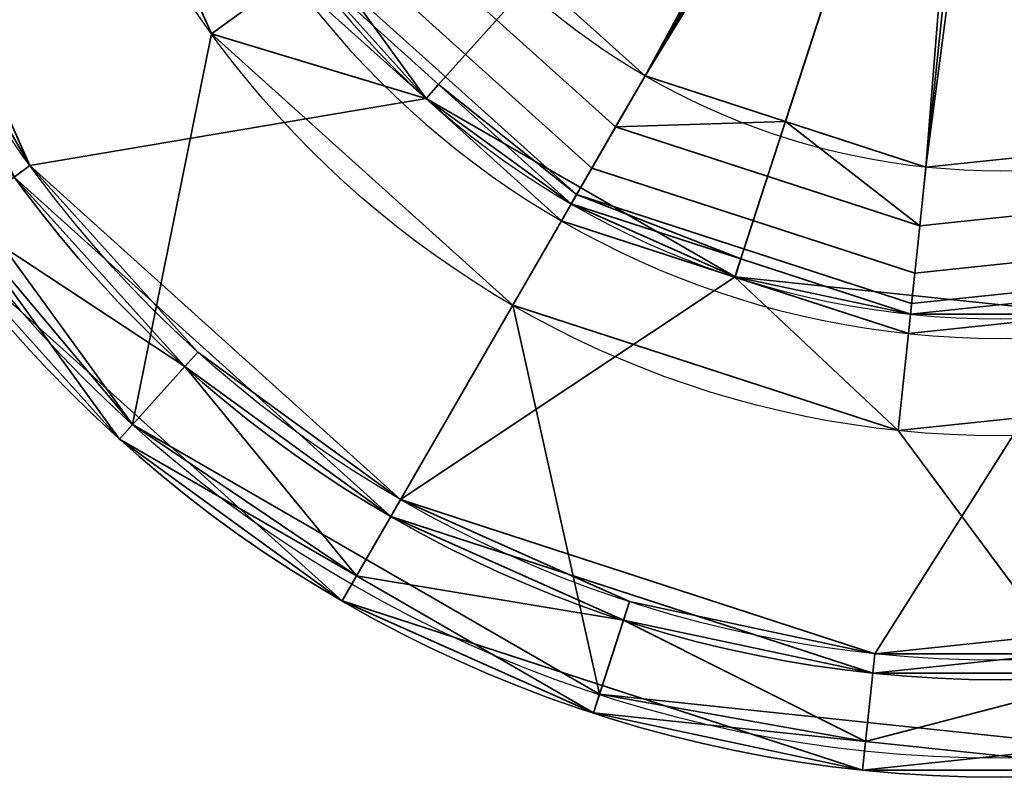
# Model space of a CAD drawing. Header units: millimetres. Extents: x -490 to 6690, y -115 to 132.
# Tile 346 of 656: x 1878.22 to 1883.27, y -42.14 to -38.26. Entities that reach past the tile are written whole.
import ezdxf

# ---------------------------------------------------------------- set-up
doc = ezdxf.new("R2010")
doc.units = ezdxf.units.MM
doc.layers.add('151', color=7, linetype='Continuous', true_color=0xffffff)

# ---------------------------------------------------------------- blocks, each defined once
blk = doc.blocks.new('UG_SURFACE_010')
at = {"layer": '151', "color": 252, "linetype": 'Continuous', "lineweight": 35}
for points in [[(1877.1366, -36.6907, 324), (1878.1936, -39.0649, 324), (1880.125, -40.8039, 324), (1883.25, -35.3913, 324)], [(1880.3047, -38.6623, 319), (1879.6095, -38.0363, 319), (1883.25, -35.3913, 320.2058)], [(1880.125, -40.8039, 324), (1882.5967, -41.607, 324), (1885.1813, -41.3354, 324), (1883.25, -35.3913, 324)], [(1883.25, -35.3913, 320.2058), (1881, -39.2884, 319), (1880.3047, -38.6623, 319)], [(1881.8898, -39.5775, 319), (1881, -39.2884, 319), (1883.25, -35.3913, 320.2058)], [(1883.25, -35.3913, 320.2058), (1882.7796, -39.8666, 319), (1881.8898, -39.5775, 319)], [(1883.7101, -39.7688, 319), (1882.7796, -39.8666, 319), (1883.25, -35.3913, 320.2058)], [(1885.1813, -41.3354, 324), (1887.4321, -40.0359, 324), (1888.9596, -37.9334, 324), (1883.25, -35.3913, 324)], [(1883.25, -35.3913, 320.2058), (1886.2611, -38.7354, 319), (1885.4508, -39.2032, 319)], [(1883.25, -35.3913, 320.2058), (1884.6406, -39.671, 319), (1883.7101, -39.7688, 319)], [(1885.4508, -39.2032, 319), (1884.6406, -39.671, 319), (1883.25, -35.3913, 320.2058)], [(1886.811, -37.9785, 319), (1886.2611, -38.7354, 319), (1883.25, -35.3913, 320.2058)], [(1878.8003, -40.3332, 298), (1877.175, -38.0961, 298), (1878.3593, -36.4308, 298), (1879.2049, -38.3302, 298)], [(1879.2288, -37.1816, 298.5), (1879.6095, -38.0363, 298.5), (1879.2049, -38.3302, 298), (1878.3593, -36.4308, 298)], [(1879.2049, -38.3302, 298), (1879.6095, -38.0363, 298.5), (1880.3047, -38.6623, 298.5)], [(1879.6095, -38.0363, 319), (1880.3047, -38.6623, 319), (1880.3047, -38.6623, 298.5), (1879.6095, -38.0363, 298.5)], [(1877.9085, -39.2721, 298.1), (1877.0835, -38.1367, 298.1), (1877.175, -38.0961, 298), (1878.8003, -40.3332, 298)], [(1879.2049, -38.3302, 298), (1880.7499, -39.7214, 298), (1881.1951, -41.7158, 298), (1878.8003, -40.3332, 298)], [(1880.3047, -38.6623, 298.5), (1881, -39.2884, 298.5), (1880.7499, -39.7214, 298), (1879.2049, -38.3302, 298)], [(1881, -39.2884, 298.5), (1880.3047, -38.6623, 298.5), (1880.3047, -38.6623, 319), (1881, -39.2884, 319)], [(1877.7891, -39.3588, 323.5), (1879.8749, -41.2369, 323.5), (1880.125, -40.8039, 324), (1878.1936, -39.0649, 324)], [(1877.7891, -39.3588, 323.5), (1877.9085, -39.2721, 298.1), (1878.7334, -40.4075, 298.1)], [(1878.8003, -40.3332, 298), (1878.7334, -40.4075, 298.1), (1877.9085, -39.2721, 298.1)], [(1882.7274, -40.3639, 298), (1880.7499, -39.7214, 298), (1881, -39.2884, 298.5), (1881.8898, -39.5775, 298.5)], [(1881, -39.2884, 319), (1881.8898, -39.5775, 319), (1881.8898, -39.5775, 298.5), (1881, -39.2884, 298.5)], [(1878.7334, -40.4075, 298.1), (1879.8749, -41.2369, 323.5), (1877.7891, -39.3588, 323.5)], [(1881.8898, -39.5775, 298.5), (1882.7796, -39.8666, 298.5), (1882.7274, -40.3639, 298)], [(1882.7796, -39.8666, 298.5), (1881.8898, -39.5775, 298.5), (1881.8898, -39.5775, 319), (1882.7796, -39.8666, 319)], [(1880.7499, -39.7214, 298), (1882.7274, -40.3639, 298), (1883.9451, -42.0048, 298), (1881.1951, -41.7158, 298)], [(1884.7951, -40.1465, 298), (1882.7274, -40.3639, 298), (1882.7796, -39.8666, 298.5), (1883.7101, -39.7688, 298.5)], [(1882.7796, -39.8666, 319), (1883.7101, -39.7688, 319), (1883.7101, -39.7688, 298.5), (1882.7796, -39.8666, 298.5)], [(1883.9451, -42.0048, 298), (1882.7274, -40.3639, 298), (1884.7951, -40.1465, 298)], [(1879.9487, -41.1092, 298.1), (1878.7334, -40.4075, 298.1), (1878.8003, -40.3332, 298)], [(1878.8003, -40.3332, 298), (1881.1951, -41.7158, 298), (1881.1642, -41.8109, 298.1), (1879.9487, -41.1092, 298.1)], [(1878.7334, -40.4075, 298.1), (1879.9487, -41.1092, 298.1), (1879.8749, -41.2369, 323.5)], [(1879.8749, -41.2369, 323.5), (1882.5444, -42.1043, 323.5), (1882.5967, -41.607, 324), (1880.125, -40.8039, 324)], [(1879.8749, -41.2369, 323.5), (1879.9487, -41.1092, 298.1), (1881.1642, -41.8109, 298.1)], [(1882.5444, -42.1043, 323.5), (1879.8749, -41.2369, 323.5), (1881.1642, -41.8109, 298.1)], [(1882.5444, -42.1043, 323.5), (1885.3359, -41.8109, 323.5), (1885.1813, -41.3354, 324), (1882.5967, -41.607, 324)], [(1882.5599, -41.9576, 298.1), (1881.1642, -41.8109, 298.1), (1881.1951, -41.7158, 298)], [(1881.1951, -41.7158, 298), (1883.9451, -42.0048, 298), (1883.9556, -42.1043, 298.1), (1882.5599, -41.9576, 298.1)], [(1881.1642, -41.8109, 298.1), (1882.5599, -41.9576, 298.1), (1882.5444, -42.1043, 323.5)], [(1885.3359, -41.8109, 323.5), (1882.5444, -42.1043, 323.5), (1883.9556, -42.1043, 298.1)], [(1882.5444, -42.1043, 323.5), (1882.5599, -41.9576, 298.1), (1883.9556, -42.1043, 298.1)]]:
    blk.add_3dface(points, dxfattribs=at)
blk = doc.blocks.new('UG_SURFACE_011')
at = {"layer": '151', "color": 252, "linetype": 'Continuous', "lineweight": 35}
for points in [[(1880.125, -40.8039, 1742), (1878.1936, -39.0649, 1742), (1877.1366, -36.6907, 1742), (1883.25, -35.3913, 1742)], [(1885.1813, -41.3354, 1742), (1882.5967, -41.607, 1742), (1880.125, -40.8039, 1742), (1883.25, -35.3913, 1742)], [(1888.9596, -37.9334, 1742), (1887.4321, -40.0359, 1742), (1885.1813, -41.3354, 1742), (1883.25, -35.3913, 1742)], [(1882.9824, -35.6885, 1799.8), (1880.8659, -38.039, 1798.9894), (1881.4287, -38.5458, 1798.9894)], [(1881.4287, -38.5458, 1798.9894), (1883.1264, -35.7717, 1799.8), (1882.9824, -35.6885, 1799.8)], [(1881.4287, -38.5458, 1798.9894), (1882.149, -38.7798, 1798.9894), (1883.1264, -35.7717, 1799.8)], [(1883.1264, -35.7717, 1799.8), (1882.149, -38.7798, 1798.9894), (1882.8692, -39.0138, 1798.9894)], [(1883.2918, -35.7891, 1799.8), (1883.1264, -35.7717, 1799.8), (1882.8692, -39.0138, 1798.9894)], [(1882.8692, -39.0138, 1798.9894), (1883.6224, -38.9347, 1798.9894), (1883.2918, -35.7891, 1799.8)], [(1877.2343, -36.6699, 1778), (1878.2746, -39.0061, 1778), (1880.3058, -38.6611, 1778), (1879.2304, -37.1809, 1778)], [(1877.6317, -37.8927, 1777), (1878.2746, -39.0061, 1778), (1877.2343, -36.6699, 1778)], [(1879.2304, -37.1809, 1778), (1880.3058, -38.6611, 1778), (1879.6903, -37.9775, 1798.0192)], [(1881.2774, -38.8078, 1798.8577), (1880.0584, -37.7101, 1798.8577), (1879.8617, -37.853, 1798.6346), (1881.1558, -39.0184, 1798.6346)], [(1880.0584, -37.7101, 1798.8577), (1881.2774, -38.8078, 1798.8577), (1881.4287, -38.5458, 1798.9894), (1880.8659, -38.039, 1798.9894)], [(1881.1558, -39.0184, 1798.6346), (1879.8617, -37.853, 1798.6346), (1879.7344, -37.9455, 1798.3446), (1881.0772, -39.1546, 1798.3446)], [(1878.2746, -39.0061, 1777), (1877.6317, -37.8927, 1777), (1877.5403, -37.9334, 1777), (1878.1936, -39.0649, 1777)], [(1877.6317, -37.8927, 1777), (1878.2746, -39.0061, 1777), (1878.2746, -39.0061, 1778)], [(1881.0772, -39.1546, 1798.3446), (1879.7344, -37.9455, 1798.3446), (1879.6903, -37.9775, 1798.0192), (1880.3701, -38.5896, 1798.0192)], [(1880.3058, -38.6611, 1778), (1880.3701, -38.5896, 1798.0192), (1879.6903, -37.9775, 1798.0192)], [(1882.149, -38.7798, 1798.9894), (1881.4287, -38.5458, 1798.9894), (1881.2774, -38.8078, 1798.8577)], [(1881.05, -39.2018, 1798.0192), (1880.3701, -38.5896, 1798.0192), (1880.3058, -38.6611, 1778)], [(1880.3701, -38.5896, 1798.0192), (1881.05, -39.2018, 1798.0192), (1881.0772, -39.1546, 1798.3446)], [(1881.8903, -39.5759, 1778), (1880.3058, -38.6611, 1778), (1878.2746, -39.0061, 1778), (1880.175, -40.7173, 1778)], [(1880.3058, -38.6611, 1778), (1881.8903, -39.5759, 1778), (1881.05, -39.2018, 1798.0192)], [(1882.8377, -39.3147, 1798.8577), (1881.2774, -38.8078, 1798.8577), (1881.1558, -39.0184, 1798.6346), (1882.8123, -39.5565, 1798.6346)], [(1881.2774, -38.8078, 1798.8577), (1882.8377, -39.3147, 1798.8577), (1882.8692, -39.0138, 1798.9894), (1882.149, -38.7798, 1798.9894)], [(1883.6224, -38.9347, 1798.9894), (1882.8692, -39.0138, 1798.9894), (1882.8377, -39.3147, 1798.8577), (1884.469, -39.1432, 1798.8577)], [(1878.1936, -39.0649, 1777), (1879.0679, -40.0359, 1777), (1879.1349, -39.9616, 1777), (1878.2746, -39.0061, 1777)], [(1880.175, -40.7173, 1778), (1878.2746, -39.0061, 1778), (1879.1349, -39.9616, 1777)], [(1878.2746, -39.0061, 1778), (1878.2746, -39.0061, 1777), (1879.1349, -39.9616, 1777)], [(1882.8123, -39.5565, 1798.6346), (1881.1558, -39.0184, 1798.6346), (1881.0772, -39.1546, 1798.3446), (1882.7958, -39.713, 1798.3446)], [(1879.8749, -41.2369, 1742.4999), (1877.7891, -39.3588, 1742.4999), (1878.1936, -39.0649, 1742), (1880.125, -40.8039, 1742)], [(1879.0679, -40.0359, 1777), (1878.1936, -39.0649, 1777), (1877.9085, -39.2721, 1776.5)], [(1881.0772, -39.1546, 1798.3446), (1881.05, -39.2018, 1798.0192), (1881.92, -39.4845, 1798.0192)], [(1881.92, -39.4845, 1798.0192), (1882.7901, -39.7672, 1798.0192), (1882.7958, -39.713, 1798.3446), (1881.0772, -39.1546, 1798.3446)], [(1884.469, -39.1432, 1798.8577), (1882.8377, -39.3147, 1798.8577), (1882.8123, -39.5565, 1798.6346), (1884.5443, -39.3745, 1798.6346)], [(1881.8903, -39.5759, 1778), (1881.92, -39.4845, 1798.0192), (1881.05, -39.2018, 1798.0192)], [(1885.45, -39.2018, 1778), (1883.7099, -39.7672, 1778), (1882.6071, -41.5076, 1778), (1885.1504, -41.2403, 1778)], [(1878.7334, -40.4075, 1776.5), (1877.9085, -39.2721, 1776.5), (1877.7891, -39.3588, 1742.4999)], [(1877.9085, -39.2721, 1776.5), (1878.7334, -40.4075, 1776.5), (1879.0679, -40.0359, 1777)], [(1878.7334, -40.4075, 1776.5), (1877.7891, -39.3588, 1742.4999), (1879.8749, -41.2369, 1742.4999)], [(1884.5443, -39.3745, 1798.6346), (1882.8123, -39.5565, 1798.6346), (1882.7958, -39.713, 1798.3446), (1884.5929, -39.5241, 1798.3446)], [(1882.7901, -39.7672, 1798.0192), (1881.92, -39.4845, 1798.0192), (1881.8903, -39.5759, 1778)], [(1884.5929, -39.5241, 1798.3446), (1882.7958, -39.713, 1798.3446), (1882.7901, -39.7672, 1798.0192), (1883.6999, -39.6715, 1798.0192)], [(1880.175, -40.7173, 1778), (1882.6071, -41.5076, 1778), (1883.7099, -39.7672, 1778), (1881.8903, -39.5759, 1778)], [(1881.8903, -39.5759, 1778), (1883.7099, -39.7672, 1778), (1882.7901, -39.7672, 1798.0192)], [(1883.7099, -39.7672, 1778), (1883.6999, -39.6715, 1798.0192), (1882.7901, -39.7672, 1798.0192)], [(1880.175, -40.7173, 1777), (1879.1349, -39.9616, 1777), (1879.0679, -40.0359, 1777), (1880.125, -40.8039, 1777)], [(1879.1349, -39.9616, 1777), (1880.175, -40.7173, 1777), (1880.175, -40.7173, 1778)], [(1879.0679, -40.0359, 1777), (1878.7334, -40.4075, 1776.5), (1879.9487, -41.1092, 1776.5)], [(1879.9487, -41.1092, 1776.5), (1880.125, -40.8039, 1777), (1879.0679, -40.0359, 1777)], [(1879.8749, -41.2369, 1742.4999), (1879.9487, -41.1092, 1776.5), (1878.7334, -40.4075, 1776.5)], [(1880.125, -40.8039, 1777), (1881.3187, -41.3354, 1777), (1881.3496, -41.2403, 1777), (1880.175, -40.7173, 1777)], [(1882.6071, -41.5076, 1778), (1880.175, -40.7173, 1778), (1881.3496, -41.2403, 1777)], [(1880.175, -40.7173, 1778), (1880.175, -40.7173, 1777), (1881.3496, -41.2403, 1777)], [(1882.5444, -42.1043, 1742.4999), (1879.8749, -41.2369, 1742.4999), (1880.125, -40.8039, 1742), (1882.5967, -41.607, 1742)], [(1881.3187, -41.3354, 1777), (1880.125, -40.8039, 1777), (1879.9487, -41.1092, 1776.5)], [(1881.1642, -41.8109, 1776.5), (1879.9487, -41.1092, 1776.5), (1879.8749, -41.2369, 1742.4999)], [(1879.9487, -41.1092, 1776.5), (1881.1642, -41.8109, 1776.5), (1881.3187, -41.3354, 1777)], [(1881.1642, -41.8109, 1776.5), (1879.8749, -41.2369, 1742.4999), (1882.5444, -42.1043, 1742.4999)], [(1882.6071, -41.5076, 1777), (1881.3496, -41.2403, 1777), (1881.3187, -41.3354, 1777), (1882.5967, -41.607, 1777)], [(1881.3496, -41.2403, 1777), (1882.6071, -41.5076, 1777), (1882.6071, -41.5076, 1778)], [(1885.1504, -41.2403, 1778), (1882.6071, -41.5076, 1778), (1883.8929, -41.5076, 1777)], [(1881.3187, -41.3354, 1777), (1881.1642, -41.8109, 1776.5), (1882.5599, -41.9576, 1776.5)], [(1882.5599, -41.9576, 1776.5), (1882.5967, -41.607, 1777), (1881.3187, -41.3354, 1777)], [(1885.3359, -41.8109, 1742.4999), (1882.5444, -42.1043, 1742.4999), (1882.5967, -41.607, 1742), (1885.1813, -41.3354, 1742)], [(1882.5967, -41.607, 1777), (1883.9033, -41.607, 1777), (1883.8929, -41.5076, 1777), (1882.6071, -41.5076, 1777)], [(1882.6071, -41.5076, 1778), (1882.6071, -41.5076, 1777), (1883.8929, -41.5076, 1777)], [(1882.5599, -41.9576, 1776.5), (1883.9556, -42.1043, 1776.5), (1883.9033, -41.607, 1777)], [(1883.9033, -41.607, 1777), (1882.5967, -41.607, 1777), (1882.5599, -41.9576, 1776.5)], [(1882.5444, -42.1043, 1742.4999), (1882.5599, -41.9576, 1776.5), (1881.1642, -41.8109, 1776.5)], [(1883.9556, -42.1043, 1776.5), (1882.5444, -42.1043, 1742.4999), (1885.3359, -41.8109, 1742.4999)], [(1883.9556, -42.1043, 1776.5), (1882.5599, -41.9576, 1776.5), (1882.5444, -42.1043, 1742.4999)]]:
    blk.add_3dface(points, dxfattribs=at)
blk = doc.blocks.new('UG_SURFACE_012')
at = {"layer": '151', "color": 252, "linetype": 'Continuous', "lineweight": 35}
for points in [[(1877.1366, -36.6907, 1804), (1878.1936, -39.0649, 1804), (1880.125, -40.8039, 1804), (1883.25, -35.3913, 1804)], [(1880.3047, -38.6623, 1799), (1879.6095, -38.0363, 1799), (1883.25, -35.3913, 1800.2058)], [(1880.125, -40.8039, 1804), (1882.5967, -41.607, 1804), (1885.1813, -41.3354, 1804), (1883.25, -35.3913, 1804)], [(1883.25, -35.3913, 1800.2058), (1881, -39.2884, 1799), (1880.3047, -38.6623, 1799)], [(1881.8898, -39.5775, 1799), (1881, -39.2884, 1799), (1883.25, -35.3913, 1800.2058)], [(1883.25, -35.3913, 1800.2058), (1882.7796, -39.8666, 1799), (1881.8898, -39.5775, 1799)], [(1883.7101, -39.7688, 1799), (1882.7796, -39.8666, 1799), (1883.25, -35.3913, 1800.2058)], [(1885.1813, -41.3354, 1804), (1887.4321, -40.0359, 1804), (1888.9596, -37.9334, 1804), (1883.25, -35.3913, 1804)], [(1883.25, -35.3913, 1800.2058), (1886.2611, -38.7354, 1799), (1885.4508, -39.2032, 1799)], [(1883.25, -35.3913, 1800.2058), (1884.6406, -39.671, 1799), (1883.7101, -39.7688, 1799)], [(1885.4508, -39.2032, 1799), (1884.6406, -39.671, 1799), (1883.25, -35.3913, 1800.2058)], [(1886.811, -37.9785, 1799), (1886.2611, -38.7354, 1799), (1883.25, -35.3913, 1800.2058)], [(1878.8003, -40.3332, 1778), (1877.175, -38.0961, 1778), (1878.3593, -36.4308, 1778), (1879.2049, -38.3302, 1778)], [(1879.2288, -37.1816, 1778.5), (1879.6095, -38.0363, 1778.5), (1879.2049, -38.3302, 1778), (1878.3593, -36.4308, 1778)], [(1879.2049, -38.3302, 1778), (1879.6095, -38.0363, 1778.5), (1880.3047, -38.6623, 1778.5)], [(1879.6095, -38.0363, 1799), (1880.3047, -38.6623, 1799), (1880.3047, -38.6623, 1778.5), (1879.6095, -38.0363, 1778.5)], [(1877.9085, -39.2721, 1778.1), (1877.0835, -38.1367, 1778.1), (1877.175, -38.0961, 1778), (1878.8003, -40.3332, 1778)], [(1879.2049, -38.3302, 1778), (1880.7499, -39.7214, 1778), (1881.1951, -41.7158, 1778), (1878.8003, -40.3332, 1778)], [(1880.3047, -38.6623, 1778.5), (1881, -39.2884, 1778.5), (1880.7499, -39.7214, 1778), (1879.2049, -38.3302, 1778)], [(1881, -39.2884, 1778.5), (1880.3047, -38.6623, 1778.5), (1880.3047, -38.6623, 1799), (1881, -39.2884, 1799)], [(1877.7891, -39.3588, 1803.5001), (1879.8749, -41.2369, 1803.5001), (1880.125, -40.8039, 1804), (1878.1936, -39.0649, 1804)], [(1877.7891, -39.3588, 1803.5001), (1877.9085, -39.2721, 1778.1), (1878.7334, -40.4075, 1778.1)], [(1878.8003, -40.3332, 1778), (1878.7334, -40.4075, 1778.1), (1877.9085, -39.2721, 1778.1)], [(1882.7274, -40.3639, 1778), (1880.7499, -39.7214, 1778), (1881, -39.2884, 1778.5), (1881.8898, -39.5775, 1778.5)], [(1881, -39.2884, 1799), (1881.8898, -39.5775, 1799), (1881.8898, -39.5775, 1778.5), (1881, -39.2884, 1778.5)], [(1878.7334, -40.4075, 1778.1), (1879.8749, -41.2369, 1803.5001), (1877.7891, -39.3588, 1803.5001)], [(1881.8898, -39.5775, 1778.5), (1882.7796, -39.8666, 1778.5), (1882.7274, -40.3639, 1778)], [(1882.7796, -39.8666, 1778.5), (1881.8898, -39.5775, 1778.5), (1881.8898, -39.5775, 1799), (1882.7796, -39.8666, 1799)], [(1880.7499, -39.7214, 1778), (1882.7274, -40.3639, 1778), (1883.9451, -42.0048, 1778), (1881.1951, -41.7158, 1778)], [(1884.7951, -40.1465, 1778), (1882.7274, -40.3639, 1778), (1882.7796, -39.8666, 1778.5), (1883.7101, -39.7688, 1778.5)], [(1882.7796, -39.8666, 1799), (1883.7101, -39.7688, 1799), (1883.7101, -39.7688, 1778.5), (1882.7796, -39.8666, 1778.5)], [(1883.9451, -42.0048, 1778), (1882.7274, -40.3639, 1778), (1884.7951, -40.1465, 1778)], [(1879.9487, -41.1092, 1778.1), (1878.7334, -40.4075, 1778.1), (1878.8003, -40.3332, 1778)], [(1878.8003, -40.3332, 1778), (1881.1951, -41.7158, 1778), (1881.1642, -41.8109, 1778.1), (1879.9487, -41.1092, 1778.1)], [(1878.7334, -40.4075, 1778.1), (1879.9487, -41.1092, 1778.1), (1879.8749, -41.2369, 1803.5001)], [(1879.8749, -41.2369, 1803.5001), (1882.5444, -42.1043, 1803.5001), (1882.5967, -41.607, 1804), (1880.125, -40.8039, 1804)], [(1879.8749, -41.2369, 1803.5001), (1879.9487, -41.1092, 1778.1), (1881.1642, -41.8109, 1778.1)], [(1882.5444, -42.1043, 1803.5001), (1879.8749, -41.2369, 1803.5001), (1881.1642, -41.8109, 1778.1)], [(1882.5444, -42.1043, 1803.5001), (1885.3359, -41.8109, 1803.5001), (1885.1813, -41.3354, 1804), (1882.5967, -41.607, 1804)], [(1882.5599, -41.9576, 1778.1), (1881.1642, -41.8109, 1778.1), (1881.1951, -41.7158, 1778)], [(1881.1951, -41.7158, 1778), (1883.9451, -42.0048, 1778), (1883.9556, -42.1043, 1778.1), (1882.5599, -41.9576, 1778.1)], [(1881.1642, -41.8109, 1778.1), (1882.5599, -41.9576, 1778.1), (1882.5444, -42.1043, 1803.5001)], [(1885.3359, -41.8109, 1803.5001), (1882.5444, -42.1043, 1803.5001), (1883.9556, -42.1043, 1778.1)], [(1882.5444, -42.1043, 1803.5001), (1882.5599, -41.9576, 1778.1), (1883.9556, -42.1043, 1778.1)]]:
    blk.add_3dface(points, dxfattribs=at)
blk = doc.blocks.new('UG_SURFACE_013')
at = {"layer": '151', "color": 252, "linetype": 'Continuous', "lineweight": 35}
for points in [[(1880.125, -40.8039, 262), (1878.1936, -39.0649, 262), (1877.1366, -36.6907, 262), (1883.25, -35.3913, 262)], [(1885.1813, -41.3354, 262), (1882.5967, -41.607, 262), (1880.125, -40.8039, 262), (1883.25, -35.3913, 262)], [(1888.9596, -37.9334, 262), (1887.4321, -40.0359, 262), (1885.1813, -41.3354, 262), (1883.25, -35.3913, 262)], [(1882.9824, -35.6885, 319.8), (1880.8659, -38.039, 318.9894), (1881.4287, -38.5458, 318.9894)], [(1881.4287, -38.5458, 318.9894), (1883.1264, -35.7717, 319.8), (1882.9824, -35.6885, 319.8)], [(1881.4287, -38.5458, 318.9894), (1882.149, -38.7798, 318.9894), (1883.1264, -35.7717, 319.8)], [(1883.1264, -35.7717, 319.8), (1882.149, -38.7798, 318.9894), (1882.8692, -39.0138, 318.9894)], [(1883.2918, -35.7891, 319.8), (1883.1264, -35.7717, 319.8), (1882.8692, -39.0138, 318.9894)], [(1882.8692, -39.0138, 318.9894), (1883.6224, -38.9347, 318.9894), (1883.2918, -35.7891, 319.8)], [(1877.2343, -36.6699, 298), (1878.2746, -39.0061, 298), (1880.3058, -38.6611, 298), (1879.2304, -37.1809, 298)], [(1877.6317, -37.8927, 297), (1878.2746, -39.0061, 298), (1877.2343, -36.6699, 298)], [(1879.6903, -37.9775, 318.0192), (1879.2304, -37.1809, 298), (1880.3058, -38.6611, 298)], [(1881.2774, -38.8078, 318.8576), (1880.0584, -37.7101, 318.8576), (1879.8617, -37.853, 318.6346), (1881.1558, -39.0184, 318.6346)], [(1880.0584, -37.7101, 318.8576), (1881.2774, -38.8078, 318.8576), (1881.4287, -38.5458, 318.9894), (1880.8659, -38.039, 318.9894)], [(1881.1558, -39.0184, 318.6346), (1879.8617, -37.853, 318.6346), (1879.7344, -37.9455, 318.3447), (1881.0772, -39.1546, 318.3447)], [(1878.2746, -39.0061, 297), (1877.6317, -37.8927, 297), (1877.5403, -37.9334, 297), (1878.1936, -39.0649, 297)], [(1877.6317, -37.8927, 297), (1878.2746, -39.0061, 297), (1878.2746, -39.0061, 298)], [(1881.0772, -39.1546, 318.3447), (1879.7344, -37.9455, 318.3447), (1879.6903, -37.9775, 318.0192), (1880.3701, -38.5896, 318.0192)], [(1880.3058, -38.6611, 298), (1880.3701, -38.5896, 318.0192), (1879.6903, -37.9775, 318.0192)], [(1882.149, -38.7798, 318.9894), (1881.4287, -38.5458, 318.9894), (1881.2774, -38.8078, 318.8576), (1882.8377, -39.3147, 318.8576)], [(1881.05, -39.2018, 318.0192), (1880.3701, -38.5896, 318.0192), (1880.3058, -38.6611, 298)], [(1880.3701, -38.5896, 318.0192), (1881.05, -39.2018, 318.0192), (1881.0772, -39.1546, 318.3447)], [(1881.8903, -39.5759, 298), (1880.3058, -38.6611, 298), (1878.2746, -39.0061, 298), (1880.175, -40.7173, 298)], [(1880.3058, -38.6611, 298), (1881.8903, -39.5759, 298), (1881.05, -39.2018, 318.0192)], [(1882.8377, -39.3147, 318.8576), (1881.2774, -38.8078, 318.8576), (1881.1558, -39.0184, 318.6346), (1882.8123, -39.5565, 318.6346)], [(1882.8377, -39.3147, 318.8576), (1882.8692, -39.0138, 318.9894), (1882.149, -38.7798, 318.9894)], [(1883.6224, -38.9347, 318.9894), (1882.8692, -39.0138, 318.9894), (1882.8377, -39.3147, 318.8576), (1884.469, -39.1432, 318.8576)], [(1878.1936, -39.0649, 297), (1879.0679, -40.0359, 297), (1879.1349, -39.9616, 297), (1878.2746, -39.0061, 297)], [(1880.175, -40.7173, 298), (1878.2746, -39.0061, 298), (1879.1349, -39.9616, 297)], [(1878.2746, -39.0061, 298), (1878.2746, -39.0061, 297), (1879.1349, -39.9616, 297)], [(1882.8123, -39.5565, 318.6346), (1881.1558, -39.0184, 318.6346), (1881.0772, -39.1546, 318.3447), (1882.7958, -39.713, 318.3447)], [(1879.8749, -41.2369, 262.5), (1877.7891, -39.3588, 262.5), (1878.1936, -39.0649, 262), (1880.125, -40.8039, 262)], [(1879.0679, -40.0359, 297), (1878.1936, -39.0649, 297), (1877.9085, -39.2721, 296.5)], [(1881.0772, -39.1546, 318.3447), (1881.05, -39.2018, 318.0192), (1881.92, -39.4845, 318.0192)], [(1881.92, -39.4845, 318.0192), (1882.7901, -39.7672, 318.0192), (1882.7958, -39.713, 318.3447), (1881.0772, -39.1546, 318.3447)], [(1884.469, -39.1432, 318.8576), (1882.8377, -39.3147, 318.8576), (1882.8123, -39.5565, 318.6346), (1884.5443, -39.3745, 318.6346)], [(1881.8903, -39.5759, 298), (1881.92, -39.4845, 318.0192), (1881.05, -39.2018, 318.0192)], [(1885.45, -39.2018, 298), (1883.7099, -39.7672, 298), (1882.6071, -41.5076, 298), (1885.1504, -41.2403, 298)], [(1878.7334, -40.4075, 296.5), (1877.9085, -39.2721, 296.5), (1877.7891, -39.3588, 262.5)], [(1877.9085, -39.2721, 296.5), (1878.7334, -40.4075, 296.5), (1879.0679, -40.0359, 297)], [(1878.7334, -40.4075, 296.5), (1877.7891, -39.3588, 262.5), (1879.8749, -41.2369, 262.5)], [(1884.5443, -39.3745, 318.6346), (1882.8123, -39.5565, 318.6346), (1882.7958, -39.713, 318.3447), (1884.5929, -39.5241, 318.3447)], [(1882.7901, -39.7672, 318.0192), (1881.92, -39.4845, 318.0192), (1881.8903, -39.5759, 298)], [(1884.5929, -39.5241, 318.3447), (1882.7958, -39.713, 318.3447), (1882.7901, -39.7672, 318.0192), (1883.6999, -39.6715, 318.0192)], [(1880.175, -40.7173, 298), (1882.6071, -41.5076, 298), (1883.7099, -39.7672, 298), (1881.8903, -39.5759, 298)], [(1881.8903, -39.5759, 298), (1883.7099, -39.7672, 298), (1882.7901, -39.7672, 318.0192)], [(1883.7099, -39.7672, 298), (1883.6999, -39.6715, 318.0192), (1882.7901, -39.7672, 318.0192)], [(1880.175, -40.7173, 297), (1879.1349, -39.9616, 297), (1879.0679, -40.0359, 297), (1880.125, -40.8039, 297)], [(1879.1349, -39.9616, 297), (1880.175, -40.7173, 297), (1880.175, -40.7173, 298)], [(1879.0679, -40.0359, 297), (1878.7334, -40.4075, 296.5), (1879.9487, -41.1092, 296.5)], [(1879.9487, -41.1092, 296.5), (1880.125, -40.8039, 297), (1879.0679, -40.0359, 297)], [(1879.8749, -41.2369, 262.5), (1879.9487, -41.1092, 296.5), (1878.7334, -40.4075, 296.5)], [(1880.125, -40.8039, 297), (1881.3187, -41.3354, 297), (1881.3496, -41.2403, 297), (1880.175, -40.7173, 297)], [(1882.6071, -41.5076, 298), (1880.175, -40.7173, 298), (1881.3496, -41.2403, 297)], [(1880.175, -40.7173, 298), (1880.175, -40.7173, 297), (1881.3496, -41.2403, 297)], [(1882.5444, -42.1043, 262.5), (1879.8749, -41.2369, 262.5), (1880.125, -40.8039, 262), (1882.5967, -41.607, 262)], [(1881.3187, -41.3354, 297), (1880.125, -40.8039, 297), (1879.9487, -41.1092, 296.5)], [(1881.1642, -41.8109, 296.5), (1879.9487, -41.1092, 296.5), (1879.8749, -41.2369, 262.5)], [(1879.9487, -41.1092, 296.5), (1881.1642, -41.8109, 296.5), (1881.3187, -41.3354, 297)], [(1881.1642, -41.8109, 296.5), (1879.8749, -41.2369, 262.5), (1882.5444, -42.1043, 262.5)], [(1882.6071, -41.5076, 297), (1881.3496, -41.2403, 297), (1881.3187, -41.3354, 297), (1882.5967, -41.607, 297)], [(1881.3496, -41.2403, 297), (1882.6071, -41.5076, 297), (1882.6071, -41.5076, 298)], [(1885.1504, -41.2403, 298), (1882.6071, -41.5076, 298), (1883.8929, -41.5076, 297)], [(1881.3187, -41.3354, 297), (1881.1642, -41.8109, 296.5), (1882.5599, -41.9576, 296.5)], [(1882.5599, -41.9576, 296.5), (1882.5967, -41.607, 297), (1881.3187, -41.3354, 297)], [(1885.3359, -41.8109, 262.5), (1882.5444, -42.1043, 262.5), (1882.5967, -41.607, 262), (1885.1813, -41.3354, 262)], [(1882.5967, -41.607, 297), (1883.9033, -41.607, 297), (1883.8929, -41.5076, 297), (1882.6071, -41.5076, 297)], [(1882.6071, -41.5076, 298), (1882.6071, -41.5076, 297), (1883.8929, -41.5076, 297)], [(1882.5599, -41.9576, 296.5), (1883.9556, -42.1043, 296.5), (1883.9033, -41.607, 297)], [(1883.9033, -41.607, 297), (1882.5967, -41.607, 297), (1882.5599, -41.9576, 296.5)], [(1882.5444, -42.1043, 262.5), (1882.5599, -41.9576, 296.5), (1881.1642, -41.8109, 296.5)], [(1883.9556, -42.1043, 296.5), (1882.5444, -42.1043, 262.5), (1885.3359, -41.8109, 262.5)], [(1883.9556, -42.1043, 296.5), (1882.5599, -41.9576, 296.5), (1882.5444, -42.1043, 262.5)]]:
    blk.add_3dface(points, dxfattribs=at)
blk = doc.blocks.new('UG_SURFACE_014')
at = {"layer": '151', "color": 252, "linetype": 'Continuous', "lineweight": 35}
for points in [[(1880.125, -40.8039, 1204), (1878.1936, -39.0649, 1204), (1877.1366, -36.6907, 1204), (1883.25, -35.3913, 1204)], [(1885.1813, -41.3354, 1204), (1882.5967, -41.607, 1204), (1880.125, -40.8039, 1204), (1883.25, -35.3913, 1204)], [(1888.9596, -37.9334, 1204), (1887.4321, -40.0359, 1204), (1885.1813, -41.3354, 1204), (1883.25, -35.3913, 1204)], [(1882.9824, -35.6885, 1261.8001), (1880.8659, -38.039, 1260.9893), (1881.4287, -38.5458, 1260.9893)], [(1881.4287, -38.5458, 1260.9893), (1883.1264, -35.7717, 1261.8001), (1882.9824, -35.6885, 1261.8001)], [(1881.4287, -38.5458, 1260.9893), (1882.149, -38.7798, 1260.9893), (1883.1264, -35.7717, 1261.8001)], [(1883.1264, -35.7717, 1261.8001), (1882.149, -38.7798, 1260.9893), (1882.8692, -39.0138, 1260.9893)], [(1883.2918, -35.7891, 1261.8001), (1883.1264, -35.7717, 1261.8001), (1882.8692, -39.0138, 1260.9893)], [(1882.8692, -39.0138, 1260.9893), (1883.6224, -38.9347, 1260.9893), (1883.2918, -35.7891, 1261.8001)], [(1877.2343, -36.6699, 1240), (1878.2746, -39.0061, 1240), (1880.3058, -38.6611, 1240), (1879.2304, -37.1809, 1240)], [(1877.6317, -37.8927, 1239), (1878.2746, -39.0061, 1240), (1877.2343, -36.6699, 1240)], [(1879.2304, -37.1809, 1240), (1880.3058, -38.6611, 1240), (1879.6903, -37.9775, 1260.0192)], [(1881.2774, -38.8078, 1260.8576), (1880.0584, -37.7101, 1260.8576), (1879.8617, -37.853, 1260.6347), (1881.1558, -39.0184, 1260.6347)], [(1880.0584, -37.7101, 1260.8576), (1881.2774, -38.8078, 1260.8576), (1881.4287, -38.5458, 1260.9893), (1880.8659, -38.039, 1260.9893)], [(1881.1558, -39.0184, 1260.6347), (1879.8617, -37.853, 1260.6347), (1879.7344, -37.9455, 1260.3446), (1881.0772, -39.1546, 1260.3446)], [(1878.2746, -39.0061, 1239), (1877.6317, -37.8927, 1239), (1877.5403, -37.9334, 1239), (1878.1936, -39.0649, 1239)], [(1877.6317, -37.8927, 1239), (1878.2746, -39.0061, 1239), (1878.2746, -39.0061, 1240)], [(1881.0772, -39.1546, 1260.3446), (1879.7344, -37.9455, 1260.3446), (1879.6903, -37.9775, 1260.0192), (1880.3701, -38.5896, 1260.0192)], [(1880.3058, -38.6611, 1240), (1880.3701, -38.5896, 1260.0192), (1879.6903, -37.9775, 1260.0192)], [(1882.149, -38.7798, 1260.9893), (1881.4287, -38.5458, 1260.9893), (1881.2774, -38.8078, 1260.8576)], [(1881.05, -39.2018, 1260.0192), (1880.3701, -38.5896, 1260.0192), (1880.3058, -38.6611, 1240)], [(1880.3701, -38.5896, 1260.0192), (1881.05, -39.2018, 1260.0192), (1881.0772, -39.1546, 1260.3446)], [(1881.8903, -39.5759, 1240), (1880.3058, -38.6611, 1240), (1878.2746, -39.0061, 1240), (1880.175, -40.7173, 1240)], [(1880.3058, -38.6611, 1240), (1881.8903, -39.5759, 1240), (1881.05, -39.2018, 1260.0192)], [(1882.8377, -39.3147, 1260.8576), (1881.2774, -38.8078, 1260.8576), (1881.1558, -39.0184, 1260.6347), (1882.8123, -39.5565, 1260.6347)], [(1881.2774, -38.8078, 1260.8576), (1882.8377, -39.3147, 1260.8576), (1882.8692, -39.0138, 1260.9893), (1882.149, -38.7798, 1260.9893)], [(1883.6224, -38.9347, 1260.9893), (1882.8692, -39.0138, 1260.9893), (1882.8377, -39.3147, 1260.8576), (1884.469, -39.1432, 1260.8576)], [(1878.1936, -39.0649, 1239), (1879.0679, -40.0359, 1239), (1879.1349, -39.9616, 1239), (1878.2746, -39.0061, 1239)], [(1880.175, -40.7173, 1240), (1878.2746, -39.0061, 1240), (1879.1349, -39.9616, 1239)], [(1878.2746, -39.0061, 1240), (1878.2746, -39.0061, 1239), (1879.1349, -39.9616, 1239)], [(1882.8123, -39.5565, 1260.6347), (1881.1558, -39.0184, 1260.6347), (1881.0772, -39.1546, 1260.3446), (1882.7958, -39.713, 1260.3446)], [(1879.8749, -41.2369, 1204.5), (1877.7891, -39.3588, 1204.5), (1878.1936, -39.0649, 1204), (1880.125, -40.8039, 1204)], [(1879.0679, -40.0359, 1239), (1878.1936, -39.0649, 1239), (1877.9085, -39.2721, 1238.5)], [(1881.0772, -39.1546, 1260.3446), (1881.05, -39.2018, 1260.0192), (1881.92, -39.4845, 1260.0192)], [(1881.92, -39.4845, 1260.0192), (1882.7901, -39.7672, 1260.0192), (1882.7958, -39.713, 1260.3446), (1881.0772, -39.1546, 1260.3446)], [(1884.469, -39.1432, 1260.8576), (1882.8377, -39.3147, 1260.8576), (1882.8123, -39.5565, 1260.6347), (1884.5443, -39.3745, 1260.6347)], [(1881.8903, -39.5759, 1240), (1881.92, -39.4845, 1260.0192), (1881.05, -39.2018, 1260.0192)], [(1885.45, -39.2018, 1240), (1883.7099, -39.7672, 1240), (1882.6071, -41.5076, 1240), (1885.1504, -41.2403, 1240)], [(1878.7334, -40.4075, 1238.5), (1877.9085, -39.2721, 1238.5), (1877.7891, -39.3588, 1204.5)], [(1877.9085, -39.2721, 1238.5), (1878.7334, -40.4075, 1238.5), (1879.0679, -40.0359, 1239)], [(1878.7334, -40.4075, 1238.5), (1877.7891, -39.3588, 1204.5), (1879.8749, -41.2369, 1204.5)], [(1884.5443, -39.3745, 1260.6347), (1882.8123, -39.5565, 1260.6347), (1882.7958, -39.713, 1260.3446), (1884.5929, -39.5241, 1260.3446)], [(1882.7901, -39.7672, 1260.0192), (1881.92, -39.4845, 1260.0192), (1881.8903, -39.5759, 1240)], [(1884.5929, -39.5241, 1260.3446), (1882.7958, -39.713, 1260.3446), (1882.7901, -39.7672, 1260.0192), (1883.6999, -39.6715, 1260.0192)], [(1880.175, -40.7173, 1240), (1882.6071, -41.5076, 1240), (1883.7099, -39.7672, 1240), (1881.8903, -39.5759, 1240)], [(1882.7901, -39.7672, 1260.0192), (1881.8903, -39.5759, 1240), (1883.7099, -39.7672, 1240)], [(1883.7099, -39.7672, 1240), (1883.6999, -39.6715, 1260.0192), (1882.7901, -39.7672, 1260.0192)], [(1880.175, -40.7173, 1239), (1879.1349, -39.9616, 1239), (1879.0679, -40.0359, 1239), (1880.125, -40.8039, 1239)], [(1879.1349, -39.9616, 1239), (1880.175, -40.7173, 1239), (1880.175, -40.7173, 1240)], [(1879.0679, -40.0359, 1239), (1878.7334, -40.4075, 1238.5), (1879.9487, -41.1092, 1238.5)], [(1879.9487, -41.1092, 1238.5), (1880.125, -40.8039, 1239), (1879.0679, -40.0359, 1239)], [(1879.8749, -41.2369, 1204.5), (1879.9487, -41.1092, 1238.5), (1878.7334, -40.4075, 1238.5)], [(1880.125, -40.8039, 1239), (1881.3187, -41.3354, 1239), (1881.3496, -41.2403, 1239), (1880.175, -40.7173, 1239)], [(1882.6071, -41.5076, 1240), (1880.175, -40.7173, 1240), (1881.3496, -41.2403, 1239)], [(1880.175, -40.7173, 1240), (1880.175, -40.7173, 1239), (1881.3496, -41.2403, 1239)], [(1882.5444, -42.1043, 1204.5), (1879.8749, -41.2369, 1204.5), (1880.125, -40.8039, 1204), (1882.5967, -41.607, 1204)], [(1881.3187, -41.3354, 1239), (1880.125, -40.8039, 1239), (1879.9487, -41.1092, 1238.5)], [(1881.1642, -41.8109, 1238.5), (1879.9487, -41.1092, 1238.5), (1879.8749, -41.2369, 1204.5)], [(1879.9487, -41.1092, 1238.5), (1881.1642, -41.8109, 1238.5), (1881.3187, -41.3354, 1239)], [(1881.1642, -41.8109, 1238.5), (1879.8749, -41.2369, 1204.5), (1882.5444, -42.1043, 1204.5)], [(1882.6071, -41.5076, 1239), (1881.3496, -41.2403, 1239), (1881.3187, -41.3354, 1239), (1882.5967, -41.607, 1239)], [(1881.3496, -41.2403, 1239), (1882.6071, -41.5076, 1239), (1882.6071, -41.5076, 1240)], [(1885.1504, -41.2403, 1240), (1882.6071, -41.5076, 1240), (1883.8929, -41.5076, 1239)], [(1881.3187, -41.3354, 1239), (1881.1642, -41.8109, 1238.5), (1882.5599, -41.9576, 1238.5)], [(1882.5599, -41.9576, 1238.5), (1882.5967, -41.607, 1239), (1881.3187, -41.3354, 1239)], [(1885.3359, -41.8109, 1204.5), (1882.5444, -42.1043, 1204.5), (1882.5967, -41.607, 1204), (1885.1813, -41.3354, 1204)], [(1882.5967, -41.607, 1239), (1883.9033, -41.607, 1239), (1883.8929, -41.5076, 1239), (1882.6071, -41.5076, 1239)], [(1882.6071, -41.5076, 1240), (1882.6071, -41.5076, 1239), (1883.8929, -41.5076, 1239)], [(1882.5599, -41.9576, 1238.5), (1883.9556, -42.1043, 1238.5), (1883.9033, -41.607, 1239)], [(1883.9033, -41.607, 1239), (1882.5967, -41.607, 1239), (1882.5599, -41.9576, 1238.5)], [(1882.5444, -42.1043, 1204.5), (1882.5599, -41.9576, 1238.5), (1881.1642, -41.8109, 1238.5)], [(1883.9556, -42.1043, 1238.5), (1882.5444, -42.1043, 1204.5), (1885.3359, -41.8109, 1204.5)], [(1883.9556, -42.1043, 1238.5), (1882.5599, -41.9576, 1238.5), (1882.5444, -42.1043, 1204.5)]]:
    blk.add_3dface(points, dxfattribs=at)
blk = doc.blocks.new('UG_SURFACE_015')
at = {"layer": '151', "color": 252, "linetype": 'Continuous', "lineweight": 35}
for points in [[(1877.1366, -36.6907, 1266), (1878.1936, -39.0649, 1266), (1880.125, -40.8039, 1266), (1883.25, -35.3913, 1266)], [(1880.3047, -38.6623, 1261), (1879.6095, -38.0363, 1261), (1883.25, -35.3913, 1262.2057)], [(1880.125, -40.8039, 1266), (1882.5967, -41.607, 1266), (1885.1813, -41.3354, 1266), (1883.25, -35.3913, 1266)], [(1883.25, -35.3913, 1262.2057), (1881, -39.2884, 1261), (1880.3047, -38.6623, 1261)], [(1881.8898, -39.5775, 1261), (1881, -39.2884, 1261), (1883.25, -35.3913, 1262.2057)], [(1883.25, -35.3913, 1262.2057), (1882.7796, -39.8666, 1261), (1881.8898, -39.5775, 1261)], [(1883.7101, -39.7688, 1261), (1882.7796, -39.8666, 1261), (1883.25, -35.3913, 1262.2057)], [(1885.1813, -41.3354, 1266), (1887.4321, -40.0359, 1266), (1888.9596, -37.9334, 1266), (1883.25, -35.3913, 1266)], [(1883.25, -35.3913, 1262.2057), (1886.2611, -38.7354, 1261), (1885.4508, -39.2032, 1261)], [(1883.25, -35.3913, 1262.2057), (1884.6406, -39.671, 1261), (1883.7101, -39.7688, 1261)], [(1885.4508, -39.2032, 1261), (1884.6406, -39.671, 1261), (1883.25, -35.3913, 1262.2057)], [(1886.811, -37.9785, 1261), (1886.2611, -38.7354, 1261), (1883.25, -35.3913, 1262.2057)], [(1878.8003, -40.3332, 1240), (1877.175, -38.0961, 1240), (1878.3593, -36.4308, 1240), (1879.2049, -38.3302, 1240)], [(1879.2288, -37.1816, 1240.5), (1879.6095, -38.0363, 1240.5), (1879.2049, -38.3302, 1240), (1878.3593, -36.4308, 1240)], [(1879.2049, -38.3302, 1240), (1879.6095, -38.0363, 1240.5), (1880.3047, -38.6623, 1240.5)], [(1879.6095, -38.0363, 1261), (1880.3047, -38.6623, 1261), (1880.3047, -38.6623, 1240.5), (1879.6095, -38.0363, 1240.5)], [(1877.9085, -39.2721, 1240.1), (1877.0835, -38.1367, 1240.1), (1877.175, -38.0961, 1240), (1878.8003, -40.3332, 1240)], [(1879.2049, -38.3302, 1240), (1880.7499, -39.7214, 1240), (1881.1951, -41.7158, 1240), (1878.8003, -40.3332, 1240)], [(1880.3047, -38.6623, 1240.5), (1881, -39.2884, 1240.5), (1880.7499, -39.7214, 1240), (1879.2049, -38.3302, 1240)], [(1881, -39.2884, 1240.5), (1880.3047, -38.6623, 1240.5), (1880.3047, -38.6623, 1261), (1881, -39.2884, 1261)], [(1877.7891, -39.3588, 1265.4999), (1879.8749, -41.2369, 1265.4999), (1880.125, -40.8039, 1266), (1878.1936, -39.0649, 1266)], [(1877.7891, -39.3588, 1265.4999), (1877.9085, -39.2721, 1240.1), (1878.7334, -40.4075, 1240.1)], [(1878.8003, -40.3332, 1240), (1878.7334, -40.4075, 1240.1), (1877.9085, -39.2721, 1240.1)], [(1882.7274, -40.3639, 1240), (1880.7499, -39.7214, 1240), (1881, -39.2884, 1240.5), (1881.8898, -39.5775, 1240.5)], [(1881, -39.2884, 1261), (1881.8898, -39.5775, 1261), (1881.8898, -39.5775, 1240.5), (1881, -39.2884, 1240.5)], [(1878.7334, -40.4075, 1240.1), (1879.8749, -41.2369, 1265.4999), (1877.7891, -39.3588, 1265.4999)], [(1881.8898, -39.5775, 1240.5), (1882.7796, -39.8666, 1240.5), (1882.7274, -40.3639, 1240)], [(1882.7796, -39.8666, 1240.5), (1881.8898, -39.5775, 1240.5), (1881.8898, -39.5775, 1261), (1882.7796, -39.8666, 1261)], [(1880.7499, -39.7214, 1240), (1882.7274, -40.3639, 1240), (1883.9451, -42.0048, 1240), (1881.1951, -41.7158, 1240)], [(1884.7951, -40.1465, 1240), (1882.7274, -40.3639, 1240), (1882.7796, -39.8666, 1240.5), (1883.7101, -39.7688, 1240.5)], [(1882.7796, -39.8666, 1261), (1883.7101, -39.7688, 1261), (1883.7101, -39.7688, 1240.5), (1882.7796, -39.8666, 1240.5)], [(1883.9451, -42.0048, 1240), (1882.7274, -40.3639, 1240), (1884.7951, -40.1465, 1240)], [(1879.9487, -41.1092, 1240.1), (1878.7334, -40.4075, 1240.1), (1878.8003, -40.3332, 1240)], [(1878.8003, -40.3332, 1240), (1881.1951, -41.7158, 1240), (1881.1642, -41.8109, 1240.1), (1879.9487, -41.1092, 1240.1)], [(1878.7334, -40.4075, 1240.1), (1879.9487, -41.1092, 1240.1), (1879.8749, -41.2369, 1265.4999)], [(1879.8749, -41.2369, 1265.4999), (1882.5444, -42.1043, 1265.4999), (1882.5967, -41.607, 1266), (1880.125, -40.8039, 1266)], [(1879.8749, -41.2369, 1265.4999), (1879.9487, -41.1092, 1240.1), (1881.1642, -41.8109, 1240.1)], [(1882.5444, -42.1043, 1265.4999), (1879.8749, -41.2369, 1265.4999), (1881.1642, -41.8109, 1240.1)], [(1882.5444, -42.1043, 1265.4999), (1885.3359, -41.8109, 1265.4999), (1885.1813, -41.3354, 1266), (1882.5967, -41.607, 1266)], [(1882.5599, -41.9576, 1240.1), (1881.1642, -41.8109, 1240.1), (1881.1951, -41.7158, 1240)], [(1881.1951, -41.7158, 1240), (1883.9451, -42.0048, 1240), (1883.9556, -42.1043, 1240.1), (1882.5599, -41.9576, 1240.1)], [(1881.1642, -41.8109, 1240.1), (1882.5599, -41.9576, 1240.1), (1882.5444, -42.1043, 1265.4999)], [(1885.3359, -41.8109, 1265.4999), (1882.5444, -42.1043, 1265.4999), (1883.9556, -42.1043, 1240.1)], [(1882.5444, -42.1043, 1265.4999), (1882.5599, -41.9576, 1240.1), (1883.9556, -42.1043, 1240.1)]]:
    blk.add_3dface(points, dxfattribs=at)

msp = doc.modelspace()

# ---------------------------------------------------------------- linework, layer by layer
at = {"layer": '151', "color": 253, "linetype": 'Continuous', "lineweight": -3, "extrusion": (0, 0, -1)}
for centre, radius in [((-1883.25, -35.3913, -323.5), 6.75), ((-1883.25, -35.3913, -1776.5), 6.75), ((-1883.25, -35.3913, -1803.5), 6.75), ((-1883.25, -35.3913, -296.5), 6.75), ((-1883.25, -35.3913, -1238.5), 6.75), ((-1883.25, -35.3913, -1265.5), 6.75), ((-1883.25, -35.3913, -298), 6.65), ((-1883.25, -35.3913, -1778), 6.65), ((-1883.25, -35.3913, -1240), 6.65), ((-1883.25, -35.3913, -1742), 6.25), ((-1883.25, -35.3913, -262), 6.25), ((-1883.25, -35.3913, -1204), 6.25), ((-1883.25, -35.3913, -298.5), 4.5), ((-1883.25, -35.3913, -319), 4.5), ((-1883.25, -35.3913, -1799), 4.5), ((-1883.25, -35.3913, -1778.5), 4.5), ((-1883.25, -35.3913, -1261), 4.5), ((-1883.25, -35.3913, -1240.5), 4.5), ((-1883.25, -35.3913, -319), 4.5), ((-1883.25, -35.3913, -298.5), 4.5), ((-1883.25, -35.3913, -1778), 4.4), ((-1883.25, -35.3913, -1798.0192), 4.4), ((-1883.25, -35.3913, -298), 4.4), ((-1883.25, -35.3913, -318.0192), 4.4), ((-1883.25, -35.3913, -1240), 4.4), ((-1883.25, -35.3913, -1260.0192), 4.4)]:
    msp.add_circle(centre, radius, dxfattribs=at)
at = {"layer": '151', "color": 253, "linetype": 'Continuous', "lineweight": -3}
for centre, radius in [((1883.25, -35.3913, 298.1), 6.75), ((1883.25, -35.3913, 1742.5), 6.75), ((1883.25, -35.3913, 1778.1), 6.75), ((1883.25, -35.3913, 262.5), 6.75), ((1883.25, -35.3913, 1204.5), 6.75), ((1883.25, -35.3913, 1240.1), 6.75), ((1883.25, -35.3913, 298.1), 6.75), ((1883.25, -35.3913, 324), 6.25), ((1883.25, -35.3913, 1777), 6.25), ((1883.25, -35.3913, 1804), 6.25), ((1883.25, -35.3913, 297), 6.25), ((1883.25, -35.3913, 1239), 6.25), ((1883.25, -35.3913, 1266), 6.25), ((1883.25, -35.3913, 324), 6.25), ((1883.25, -35.3913, 1777), 6.15), ((1883.25, -35.3913, 1778), 6.15), ((1883.25, -35.3913, 297), 6.15), ((1883.25, -35.3913, 298), 6.15), ((1883.25, -35.3913, 1239), 6.15), ((1883.25, -35.3913, 1240), 6.15), ((1883.25, -35.3913, 298), 5), ((1883.25, -35.3913, 1778), 5), ((1883.25, -35.3913, 1240), 5), ((1883.25, -35.3913, 298), 5), ((1883.25, -35.3913, 1798.9894), 3.6425), ((1883.25, -35.3913, 318.9894), 3.6425), ((1883.25, -35.3913, 1260.9894), 3.6425)]:
    msp.add_circle(centre, radius, dxfattribs=at)

# ---------------------------------------------------------------- block references
for name in ['UG_SURFACE_011', 'UG_SURFACE_013', 'UG_SURFACE_014', 'UG_SURFACE_010', 'UG_SURFACE_012', 'UG_SURFACE_015']:
    msp.add_blockref(name, (0, 0), dxfattribs=at)

doc.saveas('drawing.dxf')
